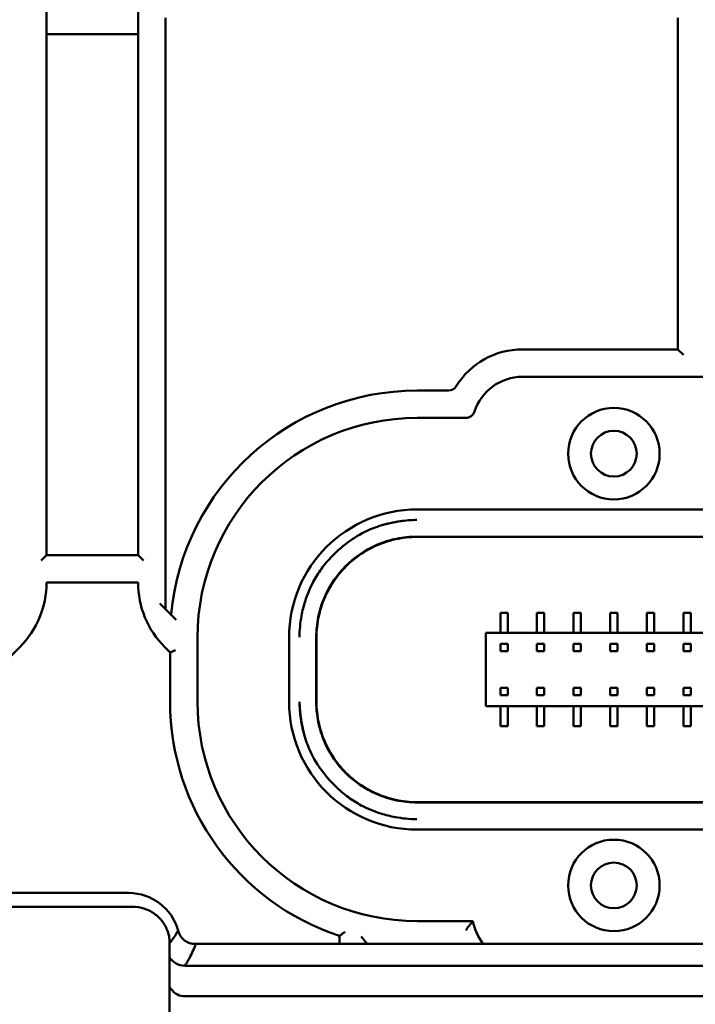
# Model space of a CAD drawing. Header units: millimetres. Extents: x 0 to 14369, y -869 to 2970.
# Tile 343 of 656: x 1982 to 2019, y 898 to 951. Entities that reach past the tile are written whole.
import ezdxf

# ---------------------------------------------------------------- set-up
doc = ezdxf.new("R2010")
doc.units = ezdxf.units.MM
doc.header["$LTSCALE"] = 10
doc.layers.add('Sichtbar (ISO)', color=7, linetype='Continuous', lineweight=50)

msp = doc.modelspace()

# ---------------------------------------------------------------- linework, layer by layer
at = {"layer": 'Sichtbar (ISO)'}
for p, q in [((1983.518, 922.145), (1983.518, 952.124)), ((1983.518, 952.124), (1983.518, 922.145)), ((1988.518, 952.124), (1988.518, 922.145)), ((1988.518, 922.145), (1988.518, 952.124)), ((1990.018, 951.503), (1990.018, 919.195)), ((2018.018, 951.503), (2018.018, 933.385)), ((2018.018, 933.385), (2018.018, 951.503)), ((1983.518, 950.624), (1988.518, 950.624)), ((1988.518, 950.624), (1983.518, 950.624)), ((2018.018, 933.385), (2009.518, 933.385)), ((2009.518, 933.385), (2018.018, 933.385)), ((2018.318, 933.085), (2018.018, 933.385)), ((2018.018, 933.385), (2018.318, 933.085)), ((2009.518, 931.885), (2019.518, 931.885)), ((2019.518, 931.885), (2009.518, 931.885)), ((2005.479, 931.135), (2003.768, 931.135)), ((2003.768, 931.135), (2005.479, 931.135)), ((2003.768, 929.635), (2006.425, 929.635)), ((2006.425, 929.635), (2003.768, 929.635)), ((2075.268, 924.635), (2003.767, 924.635)), ((2003.767, 924.635), (2075.268, 924.635)), ((2075.279, 923.147), (2003.756, 923.147)), ((2003.757, 923.147), (2075.279, 923.147)), ((2003.767, 923.135), (2075.268, 923.135)), ((2075.268, 923.135), (2003.767, 923.135)), ((1983.518, 922.145), (1983.218, 921.845)), ((1988.518, 922.145), (1983.518, 922.145)), ((1988.818, 921.845), (1988.518, 922.145)), ((1983.518, 920.645), (1988.518, 920.645)), ((1990.604, 918.609), (1989.718, 919.495)), ((1989.718, 919.495), (1990.604, 918.609)), ((1990.018, 919.195), (1990.018, 919.195)), ((2008.318, 918.985), (2008.718, 918.985)), ((2008.318, 917.885), (2008.318, 918.985)), ((2008.718, 918.985), (2008.718, 917.885)), ((2010.318, 918.985), (2010.718, 918.985)), ((2010.318, 917.885), (2010.318, 918.985)), ((2010.718, 918.985), (2010.718, 917.885)), ((2012.318, 918.985), (2012.718, 918.985)), ((2012.318, 917.885), (2012.318, 918.985)), ((2012.718, 918.985), (2012.718, 917.885)), ((2014.318, 918.985), (2014.718, 918.985)), ((2014.318, 917.885), (2014.318, 918.985)), ((2014.718, 918.985), (2014.718, 917.885)), ((2016.318, 918.985), (2016.718, 918.985)), ((2016.318, 917.885), (2016.318, 918.985)), ((2016.718, 918.985), (2016.718, 917.885)), ((2018.318, 918.985), (2018.718, 918.985)), ((2018.318, 917.885), (2018.318, 918.985)), ((2018.718, 918.985), (2018.718, 917.885)), ((1991.768, 914.135), (1991.768, 917.635)), ((1991.768, 917.635), (1991.768, 914.135)), ((1996.768, 917.636), (1996.768, 914.134)), ((1996.768, 914.134), (1996.768, 917.636)), ((1998.256, 917.647), (1998.256, 914.122)), ((1998.268, 914.134), (1998.268, 917.635)), ((1998.268, 917.635), (1998.268, 914.134)), ((2071.518, 917.885), (2007.518, 917.885)), ((2007.518, 917.885), (2007.518, 913.885)), ((1973.982, 909.038), (1982.053, 917.109)), ((1989.982, 917.109), (1990.268, 916.824)), ((1989.982, 917.109), (1990.268, 916.824)), ((2008.718, 917.282), (2008.318, 917.282)), ((2008.318, 917.282), (2008.318, 916.882)), ((2008.718, 916.882), (2008.718, 917.282)), ((2010.318, 917.282), (2010.718, 917.282)), ((2010.318, 916.882), (2010.318, 917.282)), ((2010.718, 917.282), (2010.718, 916.882)), ((2012.718, 917.282), (2012.318, 917.282)), ((2012.318, 917.282), (2012.318, 916.882)), ((2012.718, 916.882), (2012.718, 917.282)), ((2014.318, 917.282), (2014.718, 917.282)), ((2014.318, 916.882), (2014.318, 917.282)), ((2014.718, 917.282), (2014.718, 916.882)), ((2016.718, 917.282), (2016.318, 917.282)), ((2016.318, 917.282), (2016.318, 916.882)), ((2016.718, 916.882), (2016.718, 917.282)), ((2018.718, 917.282), (2018.318, 917.282)), ((2018.318, 917.282), (2018.318, 916.882)), ((2018.318, 917.282), (2018.718, 917.282)), ((2018.318, 916.882), (2018.318, 917.282)), ((2018.718, 916.882), (2018.718, 917.282)), ((2018.718, 917.282), (2018.718, 916.882)), ((1990.268, 916.824), (1990.568, 916.948)), ((1990.568, 916.948), (1990.268, 916.824)), ((1990.268, 916.824), (1990.268, 914.135)), ((1990.268, 916.824), (1990.268, 914.135)), ((2008.318, 916.882), (2008.718, 916.882)), ((2010.718, 916.882), (2010.318, 916.882)), ((2012.318, 916.882), (2012.718, 916.882)), ((2014.718, 916.882), (2014.318, 916.882)), ((2016.318, 916.882), (2016.718, 916.882)), ((2018.318, 916.882), (2018.718, 916.882)), ((2018.718, 916.882), (2018.318, 916.882)), ((2008.318, 914.887), (2008.318, 914.487)), ((2008.718, 914.887), (2008.318, 914.887)), ((2008.318, 914.487), (2008.718, 914.487)), ((2008.718, 914.487), (2008.718, 914.887)), ((2010.318, 914.487), (2010.318, 914.887)), ((2010.318, 914.887), (2010.718, 914.887)), ((2010.718, 914.487), (2010.318, 914.487)), ((2010.718, 914.887), (2010.718, 914.487)), ((2012.318, 914.887), (2012.318, 914.487)), ((2012.718, 914.887), (2012.318, 914.887)), ((2012.318, 914.487), (2012.718, 914.487)), ((2012.718, 914.487), (2012.718, 914.887)), ((2014.318, 914.487), (2014.318, 914.887)), ((2014.318, 914.887), (2014.718, 914.887)), ((2014.718, 914.487), (2014.318, 914.487)), ((2014.718, 914.887), (2014.718, 914.487)), ((2016.318, 914.887), (2016.318, 914.487)), ((2016.718, 914.887), (2016.318, 914.887)), ((2016.318, 914.487), (2016.718, 914.487)), ((2016.718, 914.487), (2016.718, 914.887)), ((2018.318, 914.887), (2018.318, 914.487)), ((2018.718, 914.887), (2018.318, 914.887)), ((2018.318, 914.887), (2018.718, 914.887)), ((2018.318, 914.487), (2018.318, 914.887)), ((2018.318, 914.487), (2018.718, 914.487)), ((2018.718, 914.487), (2018.318, 914.487)), ((2018.718, 914.487), (2018.718, 914.887)), ((2018.718, 914.887), (2018.718, 914.487)), ((2007.518, 913.885), (2071.518, 913.885)), ((2008.318, 912.785), (2008.318, 913.885)), ((2008.718, 913.885), (2008.718, 912.785)), ((2010.318, 912.785), (2010.318, 913.885)), ((2010.718, 913.885), (2010.718, 912.785)), ((2012.318, 912.785), (2012.318, 913.885)), ((2012.718, 913.885), (2012.718, 912.785)), ((2014.318, 912.785), (2014.318, 913.885)), ((2014.718, 913.885), (2014.718, 912.785)), ((2016.318, 912.785), (2016.318, 913.885)), ((2016.718, 913.885), (2016.718, 912.785)), ((2018.318, 912.785), (2018.318, 913.885)), ((2018.718, 913.885), (2018.718, 912.785)), ((2008.718, 912.785), (2008.318, 912.785)), ((2010.718, 912.785), (2010.318, 912.785)), ((2012.718, 912.785), (2012.318, 912.785)), ((2014.718, 912.785), (2014.318, 912.785)), ((2016.718, 912.785), (2016.318, 912.785)), ((2018.718, 912.785), (2018.318, 912.785)), ((2003.756, 908.622), (2075.279, 908.622)), ((2075.279, 908.622), (2003.757, 908.622)), ((2003.767, 908.635), (2075.268, 908.635)), ((2075.268, 908.635), (2003.767, 908.635)), ((2003.767, 907.135), (2075.268, 907.135)), ((2075.268, 907.135), (2003.767, 907.135)), ((1988.018, 903.671), (1975.518, 903.671)), ((1975.748, 902.92), (1988.192, 902.92)), ((2006.814, 902.135), (2003.768, 902.135)), ((2003.768, 902.135), (2006.814, 902.135)), ((1990.246, 884.828), (1990.246, 900.941)), ((1999.518, 901.321), (1999.518, 900.885)), ((1999.518, 901.321), (1999.518, 900.885)), ((1990.238, 900.923), (1990.238, 900.923)), ((2104.534, 900.885), (1991.667, 900.885)), ((2001.018, 900.885), (2001.018, 900.918)), ((2001.018, 900.918), (2001.018, 900.885)), ((1991.067, 899.698), (2105.244, 899.698)), ((1990.979, 898.039), (2039.518, 898.039))]:
    msp.add_line(p, q, dxfattribs=at)
for centre, radius in [((2014.518, 927.685), 2.5), ((2014.518, 927.685), 2.5), ((2014.518, 927.685), 2.5), ((2014.518, 927.685), 1.25), ((2014.518, 904.085), 2.5), ((2014.518, 904.085), 2.5), ((2014.518, 904.085), 2.5), ((2014.518, 904.085), 1.25)]:
    msp.add_circle(centre, radius, dxfattribs=at)
for centre, radius, start, end in [((2009.518, 929.135), 4.25, 90, 148.2431), ((2009.518, 929.135), 4.25, 90, 148.2431), ((2009.518, 929.135), 2.75, 90, 162.0798), ((2009.518, 929.135), 2.75, 90, 162.0798), ((2003.768, 917.635), 13.5, 90, 174.6768), ((2003.768, 917.635), 13.5, 90, 174.6768), ((2005.479, 931.635), 0.5, 270, 328.2431), ((2005.479, 931.635), 0.5, 270, 328.2431), ((2003.768, 917.635), 12, 90, 180), ((2003.768, 917.635), 12, 90, 180), ((2006.425, 930.135), 0.5, 270, 342.0798), ((2006.425, 930.135), 0.5, 270, 342.0798), ((1978.518, 920.645), 5, 315, 0), ((1978.518, 920.645), 5, 315, 0), ((1993.518, 920.645), 5, 180, 225), ((1993.518, 920.645), 5, 180, 225), ((2003.768, 914.135), 13.5, 180, 251.6504), ((2003.768, 914.135), 13.5, 180, 251.6504), ((2003.768, 914.135), 12, 180, 270), ((2003.768, 914.135), 12, 180, 270), ((1988.018, 900.885), 2.786, 15.3071, 90), ((2009.518, 902.635), 2.75, 190.4757, 219.5212), ((2009.518, 902.635), 2.75, 190.4757, 219.5212), ((2003.768, 914.135), 13.5, 258.2464, 258.9563), ((2003.768, 914.135), 13.5, 258.2464, 258.9563)]:
    msp.add_arc(centre, radius, start, end, dxfattribs=at)
for centre, major_axis, ratio, start_param, end_param in [((2003.769, 917.634), (4.951, -4.951), 0.999695, 2.356347, 3.926839), ((2003.769, 917.634), (4.951, -4.951), 0.999695, 2.356347, 3.926839), ((2003.769, 914.136), (4.951, 4.951), 0.999695, 2.356347, 3.926839), ((2003.769, 914.136), (4.951, 4.951), 0.999695, 2.356347, 3.926839), ((1991.069, 900.659), (0.96, -0.289), 0.954609, 4.024607, 4.990217), ((1991.019, 899.565), (0.069, 1.525), 0.654969, 2.329032, 3.171366)]:
    msp.add_ellipse(centre, major_axis=major_axis, ratio=ratio, start_param=start_param, end_param=end_param, dxfattribs=at)
for points, knots in [([(1997.337, 917.648), (1997.341, 918.051), (1997.38, 918.444), (1997.451, 918.825), (1997.501, 919.094), (1997.567, 919.356), (1997.647, 919.613), (1997.762, 919.983), (1997.908, 920.338), (1998.094, 920.686), (1998.222, 920.925), (1998.368, 921.159), (1998.538, 921.389), (1998.717, 921.631), (1998.919, 921.871), (1999.138, 922.096), (1999.43, 922.396), (1999.751, 922.67), (2000.068, 922.9), (2000.152, 922.961), (2000.236, 923.019), (2000.32, 923.074), (2000.716, 923.33), (2001.113, 923.522), (2001.534, 923.672), (2001.615, 923.701), (2001.697, 923.728), (2001.78, 923.753), (2002.118, 923.858), (2002.473, 923.938), (2002.843, 923.992), (2003.139, 924.034), (2003.443, 924.059), (2003.755, 924.066)], [0, 0, 0, 0, 0.117399, 0.117399, 0.117399, 0.2, 0.2, 0.2, 0.318725, 0.318725, 0.318725, 0.4, 0.4, 0.4, 0.485584, 0.485584, 0.485584, 0.6, 0.6, 0.6, 0.63034, 0.63034, 0.63034, 0.772714, 0.772714, 0.772714, 0.8, 0.8, 0.8, 0.91123, 0.91123, 0.91123, 1, 1, 1, 1]), ([(2003.756, 923.147), (2003.382, 923.147), (2003.009, 923.109), (2002.274, 922.958), (2001.916, 922.844), (2000.89, 922.401), (2000.32, 921.991), (1999.406, 921.076), (1998.998, 920.506), (1998.556, 919.48), (1998.443, 919.122), (1998.293, 918.391), (1998.256, 918.02), (1998.256, 917.647)], [-0.8951112, -0.8951112, -0.8951112, -0.8951112, -0.7822835, -0.7822835, -0.6692613, -0.6692613, -0.4460563, -0.4460563, -0.2235785, -0.2235785, -0.1117058, -0.1117058, -0.0000047, -0.0000047, -0.0000047, -0.0000047]), ([(1998.256, 917.647), (1998.256, 918.021), (1998.294, 918.393), (1998.444, 919.125), (1998.556, 919.482), (1998.999, 920.509), (1999.409, 921.079), (2000.324, 921.994), (2000.894, 922.404), (2001.921, 922.846), (2002.279, 922.959), (2003.011, 923.109), (2003.384, 923.147), (2003.757, 923.147)], [0.0000049, 0.0000049, 0.0000049, 0.0000049, 0.1120923, 0.1120923, 0.2245537, 0.2245537, 0.4480904, 0.4480904, 0.6715611, 0.6715611, 0.7840045, 0.7840045, 0.8962653, 0.8962653, 0.8962653, 0.8962653]), ([(1998.268, 917.635), (1998.268, 917.828), (1998.278, 918.023), (1998.343, 918.629), (1998.434, 919.039), (1998.706, 919.826), (1998.888, 920.205), (1999.326, 920.904), (1999.582, 921.225), (2000.141, 921.788), (2000.459, 922.047), (2001.153, 922.491), (2001.53, 922.676), (2002.315, 922.956), (2002.724, 923.05), (2003.345, 923.122), (2003.557, 923.134), (2003.767, 923.135)], [1.5095068, 1.5095068, 1.5095068, 1.5095068, 1.5660834, 1.5660834, 1.6851003, 1.6851003, 1.8041172, 1.8041172, 1.9231341, 1.9231341, 2.0420524, 2.0420524, 2.1609708, 2.1609708, 2.2798891, 2.2798891, 2.3414249, 2.3414249, 2.3414249, 2.3414249]), ([(2003.767, 923.135), (2003.574, 923.134), (2003.379, 923.124), (2002.774, 923.06), (2002.364, 922.969), (2001.576, 922.696), (2001.197, 922.515), (2000.498, 922.077), (2000.178, 921.82), (1999.614, 921.262), (1999.355, 920.944), (1998.911, 920.249), (1998.726, 919.872), (1998.447, 919.088), (1998.352, 918.679), (1998.28, 918.057), (1998.268, 917.845), (1998.268, 917.635)], [1.9975345, 1.9975345, 1.9975345, 1.9975345, 2.0540229, 2.0540229, 2.1730398, 2.1730398, 2.2920567, 2.2920567, 2.4110736, 2.4110736, 2.529992, 2.529992, 2.6489103, 2.6489103, 2.7678287, 2.7678287, 2.8294183, 2.8294183, 2.8294183, 2.8294183]), ([(2003.755, 907.704), (2003.352, 907.707), (2002.959, 907.747), (2002.577, 907.818), (2002.309, 907.868), (2002.046, 907.933), (2001.789, 908.013), (2001.42, 908.129), (2001.064, 908.275), (2000.716, 908.461), (2000.478, 908.588), (2000.244, 908.734), (2000.014, 908.904), (1999.772, 909.083), (1999.532, 909.286), (1999.307, 909.504), (1999.006, 909.797), (1998.733, 910.118), (1998.503, 910.434), (1998.441, 910.518), (1998.384, 910.603), (1998.329, 910.687), (1998.072, 911.082), (1997.881, 911.48), (1997.731, 911.901), (1997.702, 911.982), (1997.675, 912.064), (1997.649, 912.146), (1997.545, 912.484), (1997.464, 912.84), (1997.411, 913.21), (1997.368, 913.505), (1997.343, 913.81), (1997.337, 914.121)], [0, 0, 0, 0, 0.1174, 0.1174, 0.1174, 0.2, 0.2, 0.2, 0.318725, 0.318725, 0.318725, 0.4, 0.4, 0.4, 0.485584, 0.485584, 0.485584, 0.6, 0.6, 0.6, 0.63034, 0.63034, 0.63034, 0.772715, 0.772715, 0.772715, 0.8, 0.8, 0.8, 0.91123, 0.91123, 0.91123, 1, 1, 1, 1]), ([(1998.256, 914.122), (1998.256, 913.748), (1998.294, 913.375), (1998.445, 912.641), (1998.558, 912.282), (1999.002, 911.256), (1999.411, 910.687), (2000.327, 909.773), (2000.897, 909.364), (2001.923, 908.922), (2002.281, 908.81), (2003.012, 908.66), (2003.384, 908.622), (2003.756, 908.622)], [-0.8952049, -0.8952049, -0.8952049, -0.8952049, -0.7824143, -0.7824143, -0.6694198, -0.6694198, -0.4461847, -0.4461847, -0.2236853, -0.2236853, -0.1117567, -0.1117567, -0.0000049, -0.0000049, -0.0000049, -0.0000049]), ([(2003.757, 908.622), (2003.384, 908.622), (2003.012, 908.66), (2002.279, 908.81), (2001.922, 908.923), (2000.894, 909.366), (2000.324, 909.775), (1999.409, 910.69), (1999, 911.26), (1998.557, 912.287), (1998.444, 912.645), (1998.331, 913.193), (1998.303, 913.378), (1998.275, 913.656), (1998.268, 913.749), (1998.26, 913.889), (1998.259, 913.935), (1998.256, 914.058), (1998.256, 914.113), (1998.256, 914.122)], [0.0000228, 0.0000228, 0.0000228, 0.0000228, 0.1119262, 0.1119262, 0.2240133, 0.2240133, 0.4467682, 0.4467682, 0.6696075, 0.6696075, 0.7817203, 0.7817203, 0.8376091, 0.8376091, 0.8655517, 0.8655517, 0.8795298, 0.8795298, 0.9022666, 0.9022666, 0.9022666, 0.9022666]), ([(2003.767, 908.635), (2003.557, 908.635), (2003.345, 908.647), (2002.724, 908.719), (2002.315, 908.814), (2001.53, 909.093), (2001.153, 909.278), (2000.459, 909.722), (2000.141, 909.981), (1999.582, 910.544), (1999.326, 910.865), (1998.888, 911.564), (1998.706, 911.943), (1998.434, 912.731), (1998.343, 913.141), (1998.278, 913.746), (1998.268, 913.941), (1998.268, 914.134)], [2.0089081, 2.0089081, 2.0089081, 2.0089081, 2.0704439, 2.0704439, 2.1893622, 2.1893622, 2.3082806, 2.3082806, 2.4271989, 2.4271989, 2.5462158, 2.5462158, 2.6652327, 2.6652327, 2.7842496, 2.7842496, 2.8408262, 2.8408262, 2.8408262, 2.8408262]), ([(1998.268, 914.134), (1998.268, 913.924), (1998.28, 913.712), (1998.352, 913.09), (1998.447, 912.681), (1998.726, 911.897), (1998.911, 911.52), (1999.355, 910.825), (1999.614, 910.507), (2000.178, 909.949), (2000.498, 909.693), (2001.197, 909.255), (2001.576, 909.073), (2002.364, 908.8), (2002.774, 908.709), (2003.379, 908.645), (2003.574, 908.635), (2003.767, 908.635)], [1.4939664, 1.4939664, 1.4939664, 1.4939664, 1.5555549, 1.5555549, 1.6744732, 1.6744732, 1.7933916, 1.7933916, 1.9123099, 1.9123099, 2.0313268, 2.0313268, 2.1503437, 2.1503437, 2.2693606, 2.2693606, 2.3258506, 2.3258506, 2.3258506, 2.3258506]), ([(1988.192, 902.92), (1988.425, 902.92), (1988.662, 902.881), (1989.097, 902.733), (1989.302, 902.623), (1989.655, 902.349), (1989.809, 902.184), (1990.045, 901.823), (1990.133, 901.624), (1990.195, 901.381), (1990.204, 901.342), (1990.217, 901.273), (1990.222, 901.243), (1990.24, 901.123), (1990.246, 901.032), (1990.246, 900.941)], [0, 0, 0, 0, 0.0699201, 0.0699201, 0.1379277, 0.1379277, 0.2038602, 0.2038602, 0.2673142, 0.2673142, 0.279289, 0.279289, 0.2883386, 0.2883386, 0.31567, 0.31567, 0.31567, 0.31567]), ([(2006.814, 902.135), (2006.814, 902.135), (2006.81, 902.13), (2006.792, 902.109), (2006.775, 902.089), (2006.728, 902.03), (2006.695, 901.99), (2006.625, 901.9), (2006.587, 901.851), (2006.508, 901.748), (2006.468, 901.693), (2006.427, 901.637), (2006.426, 901.636), (2006.425, 901.635)], [0.09341858, 0.09341858, 0.09341858, 0.09341858, 0.10621496, 0.10621496, 0.12403636, 0.12403636, 0.14611715, 0.14611715, 0.16768171, 0.16768171, 0.18977528, 0.18977528, 0.19019595, 0.19019595, 0.19019595, 0.19019595]), ([(2006.425, 901.635), (2006.426, 901.636), (2006.427, 901.637), (2006.468, 901.693), (2006.508, 901.748), (2006.587, 901.851), (2006.625, 901.9), (2006.695, 901.99), (2006.728, 902.03), (2006.775, 902.089), (2006.792, 902.109), (2006.81, 902.13), (2006.814, 902.135), (2006.814, 902.135)], [-0.19019595, -0.19019595, -0.19019595, -0.19019595, -0.18977528, -0.18977528, -0.16768171, -0.16768171, -0.14611715, -0.14611715, -0.12403636, -0.12403636, -0.10621496, -0.10621496, -0.09341858, -0.09341858, -0.09341858, -0.09341858]), ([(1990.246, 900.932), (1990.253, 900.94), (1990.259, 900.948), (1990.266, 900.956), (1990.294, 900.99), (1990.322, 901.024), (1990.348, 901.059), (1990.417, 901.148), (1990.48, 901.24), (1990.54, 901.334), (1990.599, 901.428), (1990.654, 901.523), (1990.705, 901.62)], [0.0692957, 0.0692957, 0.0692957, 0.0692957, 0.1031311, 0.1031311, 0.1031311, 0.25, 0.25, 0.25, 0.625, 0.625, 0.625, 0.9999995, 0.9999995, 0.9999995, 0.9999995]), ([(1990.705, 901.62), (1990.74, 901.512), (1990.786, 901.406), (1990.905, 901.223), (1990.975, 901.144), (1991.143, 901.016), (1991.236, 900.969), (1991.443, 900.904), (1991.555, 900.887), (1991.667, 900.885)], [-0.1309461, -0.1309461, -0.1309461, -0.1309461, -0.0969433, -0.0969433, -0.0651502, -0.0651502, -0.0336874, -0.0336874, -0.0000017, -0.0000017, -0.0000017, -0.0000017]), ([(1999.518, 901.321), (1999.518, 901.321), (1999.523, 901.325), (1999.543, 901.339), (1999.559, 901.351), (1999.602, 901.382), (1999.63, 901.403), (1999.685, 901.442), (1999.71, 901.46), (1999.761, 901.498), (1999.788, 901.518), (1999.816, 901.538), (1999.817, 901.539), (1999.818, 901.539)], [-0.05280668, -0.05280668, -0.05280668, -0.05280668, -0.04313999, -0.04313999, -0.03255768, -0.03255768, -0.01975056, -0.01975056, -0.01000313, -0.01000313, 0, 0, 0.00030387, 0.00030387, 0.00030387, 0.00030387]), ([(1999.818, 901.539), (1999.817, 901.539), (1999.816, 901.538), (1999.788, 901.518), (1999.761, 901.498), (1999.71, 901.46), (1999.685, 901.442), (1999.63, 901.403), (1999.602, 901.382), (1999.559, 901.351), (1999.543, 901.339), (1999.523, 901.325), (1999.518, 901.321), (1999.518, 901.321)], [-0.00030387, -0.00030387, -0.00030387, -0.00030387, 0, 0, 0.01000313, 0.01000313, 0.01975056, 0.01975056, 0.03255768, 0.03255768, 0.04313999, 0.04313999, 0.05280668, 0.05280668, 0.05280668, 0.05280668]), ([(2000.718, 901.292), (2000.719, 901.291), (2000.719, 901.29), (2000.755, 901.244), (2000.791, 901.2), (2000.857, 901.117), (2000.888, 901.078), (2000.94, 901.014), (2000.961, 900.987), (2000.991, 900.95), (2001.002, 900.937), (2001.015, 900.922), (2001.018, 900.918), (2001.018, 900.918)], [-0.12420457, -0.12420457, -0.12420457, -0.12420457, -0.12380972, -0.12380972, -0.10684657, -0.10684657, -0.09121897, -0.09121897, -0.07848252, -0.07848252, -0.06953371, -0.06953371, -0.06190486, -0.06190486, -0.06190486, -0.06190486]), ([(2001.018, 900.918), (2001.018, 900.918), (2001.015, 900.922), (2001.002, 900.937), (2000.991, 900.95), (2000.961, 900.987), (2000.94, 901.014), (2000.888, 901.078), (2000.857, 901.117), (2000.791, 901.2), (2000.755, 901.244), (2000.719, 901.29), (2000.719, 901.291), (2000.718, 901.292)], [0.06190486, 0.06190486, 0.06190486, 0.06190486, 0.06953371, 0.06953371, 0.07848252, 0.07848252, 0.09121897, 0.09121897, 0.10684657, 0.10684657, 0.12380972, 0.12380972, 0.12420457, 0.12420457, 0.12420457, 0.12420457]), ([(1991.667, 900.885), (1991.625, 900.76), (1991.576, 900.636), (1991.522, 900.511), (1991.468, 900.387), (1991.409, 900.262), (1991.343, 900.137), (1991.317, 900.089), (1991.291, 900.04), (1991.263, 899.991), (1991.244, 899.956), (1991.224, 899.921), (1991.204, 899.888)], [0.0000001, 0.0000001, 0.0000001, 0.0000001, 0.375, 0.375, 0.375, 0.75, 0.75, 0.75, 0.8968689, 0.8968689, 0.8968689, 0.9999999, 0.9999999, 0.9999999, 0.9999999]), ([(1991.204, 899.888), (1991.19, 899.867), (1991.176, 899.846), (1991.16, 899.825), (1991.144, 899.804), (1991.126, 899.782), (1991.11, 899.761), (1991.095, 899.74), (1991.08, 899.719), (1991.066, 899.697)], [0, 0, 0, 0, 0.3333333, 0.3333333, 0.3333333, 0.6666667, 0.6666667, 0.6666667, 0.9982109, 0.9982109, 0.9982109, 0.9982109])]:
    msp.add_open_spline(points, degree=3, knots=knots, dxfattribs=at)
for points in [[(2003.755, 924.066), (2002.983, 924.035), (2002.275, 923.916), (2001.656, 923.714)], [(1997.337, 914.121), (1997.368, 913.349), (1997.487, 912.642), (1997.688, 912.023)]]:
    msp.add_open_spline(points, degree=3, dxfattribs=at)

doc.saveas('drawing.dxf')
